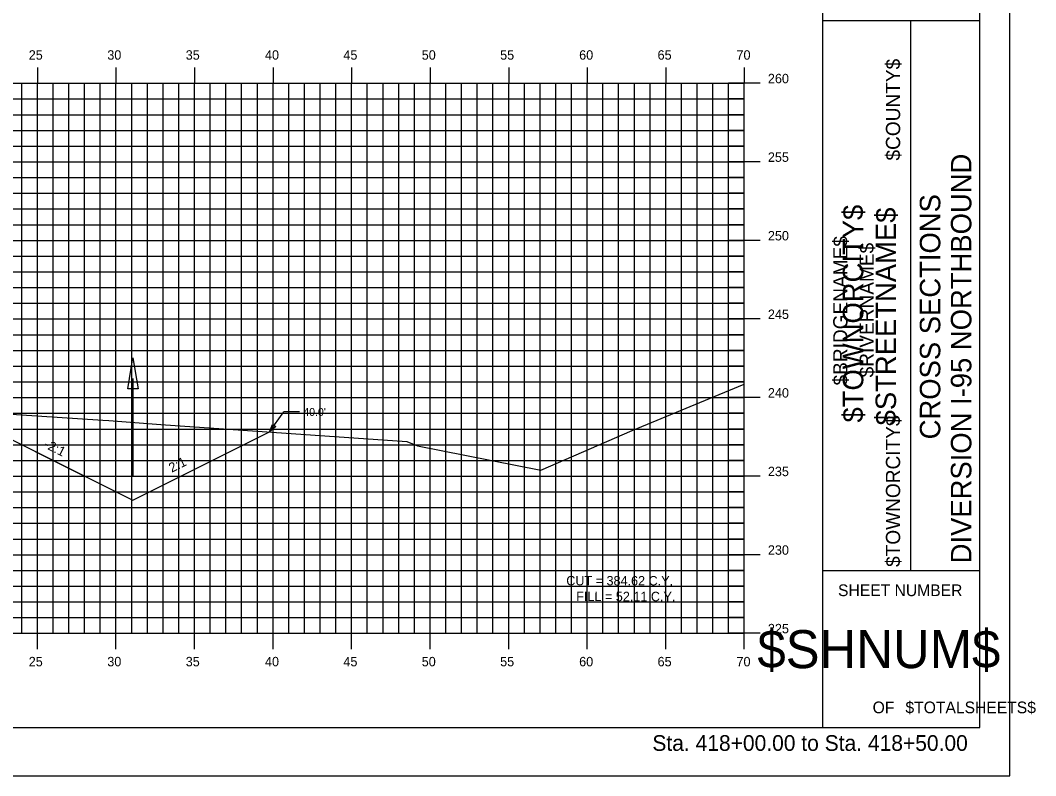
# Model space of a CAD drawing. Extents: x 1160718 to 1173142, y 616002 to 617630.
# Drawn here: x 1169099.3 to 1169163.9, y 616613.9 to 616661.9 of the extents above; entities that cross this region are included whole.
import ezdxf

# ---------------------------------------------------------------- set-up
doc = ezdxf.new("R2010")
doc.units = 0
for name, color, linetype in [('ANNOTATION', 7, 'Continuous'), ('BORDER', 7, 'Continuous'), ('BRIDGE_TITLE', 7, 'Continuous'), ('D_Drainage_Ditch_Line', 7, 'Continuous'), ('D_Roadway_SlopeLines', 7, 'Continuous'), ('D_Roadway_SubGrade', 7, 'Continuous'), ('H_V ANNOTATION', 7, 'Continuous'), ('HIGHWAY_TITLE', 7, 'Continuous'), ('MAJOR', 7, 'Continuous'), ('MINOR', 7, 'Continuous'), ('PLOT BOUNDARY', 7, 'Continuous'), ('S_Roadway_Centerline', 7, 'Continuous')]:
    doc.layers.add(name, color=color, linetype=linetype)

msp = doc.modelspace()

# ---------------------------------------------------------------- linework, layer by layer
at = {"layer": 'ANNOTATION'}
for p in [(1169115.145, 616635.743), (1169117.046, 616637.014)]:
    msp.add_line(p, (1169116.046, 616637.014), dxfattribs=at)
msp.add_lwpolyline([(1169115.536, 616636.078), (1169115.145, 616635.743), (1169115.332, 616636.223)], close=True, dxfattribs=at)
at = {"layer": 'BORDER'}
for p, q in [((1169150.368, 616616.931), (1169150.368, 616721.931)), ((1169160.368, 616616.931), (1169160.368, 616721.931)), ((1169150.368, 616661.931), (1169160.368, 616661.931)), ((1169155.959, 616626.931), (1169155.959, 616661.931)), ((1169150.368, 616626.931), (1169160.368, 616626.931)), ((1169000.368, 616616.928), (1169160.368, 616616.928))]:
    msp.add_line(p, q, dxfattribs=at)
at = {"layer": 'D_Drainage_Ditch_Line'}
msp.add_line((1169106.451, 616639.149), (1169106.451, 616632.906), dxfattribs=at)
msp.add_lwpolyline([(1169106.779, 616638.493), (1169106.123, 616638.493), (1169106.451, 616640.461)], close=True, dxfattribs=at)
at = {"layer": 'D_Roadway_SlopeLines'}
msp.add_lwpolyline([(1169106.451, 616631.395), (1169115.145, 616635.743)], dxfattribs=at)
at = {"layer": 'D_Roadway_SubGrade'}
msp.add_line((1169095.368, 616636.937), (1169106.451, 616631.395), dxfattribs=at)
msp.add_lwpolyline([(1169100.229, 616634.506), (1169106.451, 616631.395), (1169115.145, 616635.743)], dxfattribs=at)
at = {"layer": 'MAJOR'}
for p, q in [((1169100.368, 616658.93), (1169100.368, 616657.928)), ((1169105.368, 616658.93), (1169105.368, 616657.928)), ((1169110.368, 616658.93), (1169110.368, 616657.928)), ((1169115.368, 616658.93), (1169115.368, 616657.928)), ((1169120.368, 616658.93), (1169120.368, 616657.928)), ((1169125.368, 616658.93), (1169125.368, 616657.928)), ((1169130.368, 616658.93), (1169130.368, 616657.928)), ((1169135.368, 616658.93), (1169135.368, 616657.928)), ((1169140.368, 616658.93), (1169140.368, 616657.928)), ((1169145.368, 616658.93), (1169145.368, 616657.928)), ((1169005.368, 616657.928), (1169145.368, 616657.928)), ((1169005.368, 616657.928), (1169145.368, 616657.928)), ((1169100.368, 616622.928), (1169100.368, 616657.928)), ((1169105.368, 616622.928), (1169105.368, 616657.928)), ((1169110.368, 616622.928), (1169110.368, 616657.928)), ((1169115.368, 616622.928), (1169115.368, 616657.928)), ((1169120.368, 616622.928), (1169120.368, 616657.928)), ((1169125.368, 616622.928), (1169125.368, 616657.928)), ((1169130.368, 616622.928), (1169130.368, 616657.928)), ((1169135.368, 616622.928), (1169135.368, 616657.928)), ((1169140.368, 616622.928), (1169140.368, 616657.928)), ((1169146.37, 616657.928), (1169144.366, 616657.928)), ((1169145.368, 616622.928), (1169145.368, 616657.928)), ((1169145.368, 616622.928), (1169145.368, 616657.928)), ((1169005.368, 616652.928), (1169145.368, 616652.928)), ((1169146.37, 616652.928), (1169144.366, 616652.928)), ((1169005.368, 616647.928), (1169145.368, 616647.928)), ((1169146.37, 616647.928), (1169144.366, 616647.928)), ((1169005.368, 616642.928), (1169145.368, 616642.928)), ((1169146.37, 616642.928), (1169144.366, 616642.928)), ((1169005.368, 616637.928), (1169145.368, 616637.928)), ((1169146.37, 616637.928), (1169144.366, 616637.928)), ((1169005.368, 616632.928), (1169145.368, 616632.928)), ((1169146.37, 616632.928), (1169144.366, 616632.928)), ((1169005.368, 616627.928), (1169145.368, 616627.928)), ((1169146.37, 616627.928), (1169144.366, 616627.928)), ((1169005.368, 616622.928), (1169145.368, 616622.928)), ((1169005.368, 616622.928), (1169145.368, 616622.928)), ((1169100.368, 616621.926), (1169100.368, 616622.928)), ((1169105.368, 616621.926), (1169105.368, 616622.928)), ((1169110.368, 616621.926), (1169110.368, 616622.928)), ((1169115.368, 616621.926), (1169115.368, 616622.928)), ((1169120.368, 616621.926), (1169120.368, 616622.928)), ((1169125.368, 616621.926), (1169125.368, 616622.928)), ((1169130.368, 616621.926), (1169130.368, 616622.928)), ((1169135.368, 616621.926), (1169135.368, 616622.928)), ((1169140.368, 616621.926), (1169140.368, 616622.928)), ((1169146.37, 616622.928), (1169144.366, 616622.928)), ((1169145.368, 616621.926), (1169145.368, 616622.928))]:
    msp.add_line(p, q, dxfattribs=at)
at = {"layer": 'MINOR'}
for p, q in [((1169099.368, 616622.928), (1169099.368, 616657.928)), ((1169101.368, 616622.928), (1169101.368, 616657.928)), ((1169102.368, 616622.928), (1169102.368, 616657.928)), ((1169103.368, 616622.928), (1169103.368, 616657.928)), ((1169104.368, 616622.928), (1169104.368, 616657.928)), ((1169106.368, 616622.928), (1169106.368, 616657.928)), ((1169107.368, 616622.928), (1169107.368, 616657.928)), ((1169108.368, 616622.928), (1169108.368, 616657.928)), ((1169109.368, 616622.928), (1169109.368, 616657.928)), ((1169111.368, 616622.928), (1169111.368, 616657.928)), ((1169112.368, 616622.928), (1169112.368, 616657.928)), ((1169113.368, 616622.928), (1169113.368, 616657.928)), ((1169114.368, 616622.928), (1169114.368, 616657.928)), ((1169116.368, 616622.928), (1169116.368, 616657.928)), ((1169117.368, 616622.928), (1169117.368, 616657.928)), ((1169118.368, 616622.928), (1169118.368, 616657.928)), ((1169119.368, 616622.928), (1169119.368, 616657.928)), ((1169121.368, 616622.928), (1169121.368, 616657.928)), ((1169122.368, 616622.928), (1169122.368, 616657.928)), ((1169123.368, 616622.928), (1169123.368, 616657.928)), ((1169124.368, 616622.928), (1169124.368, 616657.928)), ((1169126.368, 616622.928), (1169126.368, 616657.928)), ((1169127.368, 616622.928), (1169127.368, 616657.928)), ((1169128.368, 616622.928), (1169128.368, 616657.928)), ((1169129.368, 616622.928), (1169129.368, 616657.928)), ((1169131.368, 616622.928), (1169131.368, 616657.928)), ((1169132.368, 616622.928), (1169132.368, 616657.928)), ((1169133.368, 616622.928), (1169133.368, 616657.928)), ((1169134.368, 616622.928), (1169134.368, 616657.928)), ((1169136.368, 616622.928), (1169136.368, 616657.928)), ((1169137.368, 616622.928), (1169137.368, 616657.928)), ((1169138.368, 616622.928), (1169138.368, 616657.928)), ((1169139.368, 616622.928), (1169139.368, 616657.928)), ((1169141.368, 616622.928), (1169141.368, 616657.928)), ((1169142.368, 616622.928), (1169142.368, 616657.928)), ((1169143.368, 616622.928), (1169143.368, 616657.928)), ((1169144.368, 616622.928), (1169144.368, 616657.928)), ((1169005.368, 616656.928), (1169145.368, 616656.928)), ((1169145.368, 616656.928), (1169144.366, 616656.928)), ((1169005.368, 616655.928), (1169145.368, 616655.928)), ((1169145.368, 616655.928), (1169144.366, 616655.928)), ((1169005.368, 616654.928), (1169145.368, 616654.928)), ((1169145.368, 616654.928), (1169144.366, 616654.928)), ((1169005.368, 616653.928), (1169145.368, 616653.928)), ((1169145.368, 616653.928), (1169144.366, 616653.928)), ((1169005.368, 616651.928), (1169145.368, 616651.928)), ((1169145.368, 616651.928), (1169144.366, 616651.928)), ((1169005.368, 616650.928), (1169145.368, 616650.928)), ((1169145.368, 616650.928), (1169144.366, 616650.928)), ((1169005.368, 616649.928), (1169145.368, 616649.928)), ((1169145.368, 616649.928), (1169144.366, 616649.928)), ((1169005.368, 616648.928), (1169145.368, 616648.928)), ((1169145.368, 616648.928), (1169144.366, 616648.928)), ((1169005.368, 616646.928), (1169145.368, 616646.928)), ((1169145.368, 616646.928), (1169144.366, 616646.928)), ((1169005.368, 616645.928), (1169145.368, 616645.928)), ((1169145.368, 616645.928), (1169144.366, 616645.928)), ((1169005.368, 616644.928), (1169145.368, 616644.928)), ((1169145.368, 616644.928), (1169144.366, 616644.928)), ((1169005.368, 616643.928), (1169145.368, 616643.928)), ((1169145.368, 616643.928), (1169144.366, 616643.928)), ((1169005.368, 616641.928), (1169145.368, 616641.928)), ((1169145.368, 616641.928), (1169144.366, 616641.928)), ((1169005.368, 616640.928), (1169145.368, 616640.928)), ((1169145.368, 616640.928), (1169144.366, 616640.928)), ((1169005.368, 616639.928), (1169145.368, 616639.928)), ((1169145.368, 616639.928), (1169144.366, 616639.928)), ((1169005.368, 616638.928), (1169145.368, 616638.928)), ((1169145.368, 616638.928), (1169144.366, 616638.928)), ((1169005.368, 616636.928), (1169145.368, 616636.928)), ((1169145.368, 616636.928), (1169144.366, 616636.928)), ((1169005.368, 616635.928), (1169145.368, 616635.928)), ((1169145.368, 616635.928), (1169144.366, 616635.928)), ((1169005.368, 616634.928), (1169145.368, 616634.928)), ((1169145.368, 616634.928), (1169144.366, 616634.928)), ((1169005.368, 616633.928), (1169145.368, 616633.928)), ((1169145.368, 616633.928), (1169144.366, 616633.928)), ((1169005.368, 616631.928), (1169145.368, 616631.928)), ((1169145.368, 616631.928), (1169144.366, 616631.928)), ((1169005.368, 616630.928), (1169145.368, 616630.928)), ((1169145.368, 616630.928), (1169144.366, 616630.928)), ((1169005.368, 616629.928), (1169145.368, 616629.928)), ((1169145.368, 616629.928), (1169144.366, 616629.928)), ((1169005.368, 616628.928), (1169145.368, 616628.928)), ((1169145.368, 616628.928), (1169144.366, 616628.928)), ((1169005.368, 616626.928), (1169145.368, 616626.928)), ((1169145.368, 616626.928), (1169144.366, 616626.928)), ((1169005.368, 616625.928), (1169145.368, 616625.928)), ((1169145.368, 616625.928), (1169144.366, 616625.928)), ((1169005.368, 616624.928), (1169145.368, 616624.928)), ((1169145.368, 616624.928), (1169144.366, 616624.928)), ((1169005.368, 616623.928), (1169145.368, 616623.928)), ((1169145.368, 616623.928), (1169144.366, 616623.928))]:
    msp.add_line(p, q, dxfattribs=at)
at = {"layer": 'PLOT BOUNDARY'}
msp.add_lwpolyline([(1168992.275, 616613.869), (1169162.275, 616613.869), (1169162.275, 616723.869), (1168992.275, 616723.869)], close=True, dxfattribs=at)
at = {"layer": 'S_Roadway_Centerline'}
msp.add_lwpolyline([(1169005.368, 616649.416), (1169047.142, 616639.57), (1169058.861, 616639.092), (1169074.95, 616638.256), (1169080.262, 616638.076), (1169104.531, 616636.498), (1169104.907, 616636.475), (1169108.224, 616636.225), (1169123.878, 616635.134), (1169124.555, 616634.867), (1169132.41, 616633.301), (1169138.228, 616635.823), (1169145.368, 616638.782)], dxfattribs=at)

# ---------------------------------------------------------------- texts
at = {"layer": 'ANNOTATION'}
msp.add_text("40.0'", height=0.5, dxfattribs=at).set_placement((1169117.296, 616636.764))
for s, rotation, p in [('-2:1', 333.43495, (1169100.733, 616634.773)), ('2:1', 26.56505, (1169108.914, 616633.145)), ('CUT = 384.62 C.Y.', 359.92408, (1169134.032, 616625.979)), ('FILL = 52.11 C.Y.', 359.92408, (1169134.668, 616624.976))]:
    msp.add_text(s, height=0.6, rotation=rotation, dxfattribs=at).set_placement(p)
at = {"layer": 'BORDER'}
for s, height, rotation, p in [('DIVERSION I-95 NORTHBOUND  ', 1.30428, 90, (1169159.822, 616627.379)), ('CROSS SECTIONS', 1.30428, 90, (1169157.844, 616635.27)), ('SHEET NUMBER', 0.74527, 360, (1169151.333, 616625.295)), ('$SHNUM$', 2.4194, 360, (1169146.201, 616620.711)), ('OF', 0.7453, 360, (1169153.535, 616617.841)), ('$TOTALSHEETS$', 0.74527, 360, (1169155.624, 616617.841))]:
    msp.add_text(s, height=height, rotation=rotation, dxfattribs=at).set_placement(p)
at = {"layer": 'BRIDGE_TITLE'}
for s, height, p in [('$COUNTY$', 0.9072, (1169155.288, 616653.011)), ('$BRIDGENAME$', 0.90716, (1169151.934, 616638.7)), ('$RIVERNAME$', 0.90716, (1169153.611, 616639.214)), ('$TOWNORCITY$', 0.90716, (1169155.288, 616627.152))]:
    msp.add_text(s, height=height, rotation=90, dxfattribs=at).set_placement(p)
at = {"layer": 'H_V ANNOTATION'}
for s, height, p in [('25', 0.6, (1169099.814, 616659.428)), ('30', 0.6, (1169104.816, 616659.428)), ('35', 0.6, (1169109.808, 616659.428)), ('40', 0.6, (1169114.854, 616659.428)), ('45', 0.6, (1169119.846, 616659.428)), ('50', 0.6, (1169124.832, 616659.428)), ('55', 0.6, (1169129.824, 616659.428)), ('60', 0.6, (1169134.854, 616659.428)), ('65', 0.6, (1169139.846, 616659.428)), ('70', 0.6, (1169144.87, 616659.428)), ('260', 0.6, (1169146.868, 616657.928)), ('255', 0.6, (1169146.868, 616652.928)), ('250', 0.6, (1169146.868, 616647.928)), ('245', 0.6, (1169146.868, 616642.928)), ('240', 0.6, (1169146.868, 616637.928)), ('235', 0.6, (1169146.868, 616632.928)), ('230', 0.6, (1169146.868, 616627.928)), ('225', 0.6, (1169146.868, 616622.928)), ('25', 0.6, (1169099.814, 616620.828)), ('30', 0.6, (1169104.816, 616620.828)), ('35', 0.6, (1169109.808, 616620.828)), ('40', 0.6, (1169114.854, 616620.828)), ('45', 0.6, (1169119.846, 616620.828)), ('50', 0.6, (1169124.832, 616620.828)), ('55', 0.6, (1169129.824, 616620.828)), ('60', 0.6, (1169134.854, 616620.828)), ('65', 0.6, (1169139.846, 616620.828)), ('70', 0.6, (1169144.87, 616620.828)), ('Sta. 418+00.00 to Sta. 418+50.00', 1.0002, (1169139.514, 616615.448))]:
    msp.add_text(s, height=height, dxfattribs=at).set_placement(p)
at = {"layer": 'HIGHWAY_TITLE'}
for s, p in [('$TOWNORCITY$', (1169152.94, 616636.34)), ('$STREETNAME$', (1169155.027, 616636.16))]:
    msp.add_text(s, height=1.30428, rotation=90, dxfattribs=at).set_placement(p)

doc.saveas('drawing.dxf')
